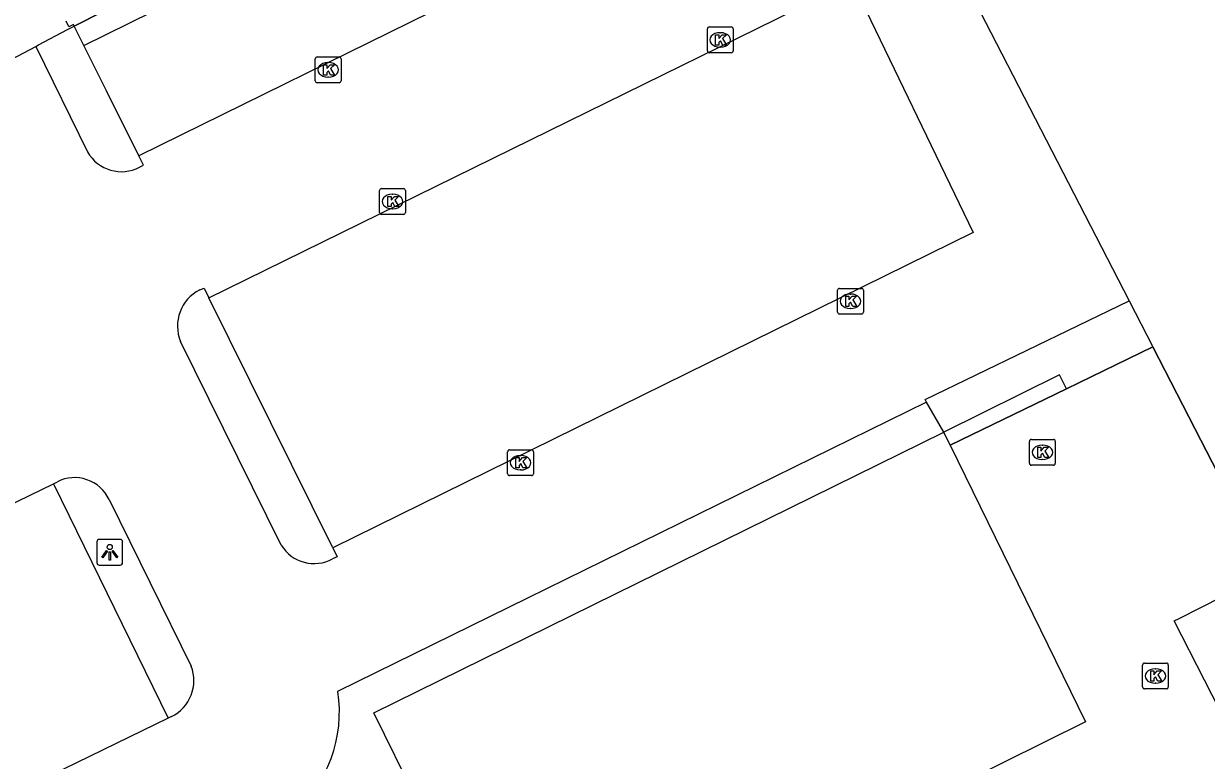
# Model space of a CAD drawing. Extents: x 158838 to 160074, y 386376 to 387776.
# Drawn here: x 159468.73 to 159514.58, y 387520.84 to 387549.42 of the extents above; entities that cross this region are included whole.
import ezdxf

# ---------------------------------------------------------------- set-up
doc = ezdxf.new("R2010")
doc.units = 0
for name, color, linetype in [('IMGEO_Hek', 7, 'Continuous'), ('IMGEO_Kolk', 7, 'Continuous'), ('IMGEO_Lichtpunt', 7, 'Continuous'), ('IMGEO_Pand', 7, 'Continuous'), ('IMGEO_Parkeervlak_open', 7, 'Continuous'), ('IMGEO_Rijbaan_lokaal_open', 7, 'Continuous'), ('IMGEO_Voetpad_open', 7, 'Continuous')]:
    doc.layers.add(name, color=color, linetype=linetype)

msp = doc.modelspace()

# ---------------------------------------------------------------- linework, layer by layer
at = {"layer": 'IMGEO_Hek'}
for points in [[(159470.687, 387549.323), (159498.782, 387563.555)], [(159501.512, 387558.248), (159511.586, 387538.67)], [(159469.304, 387548.597), (159470.425, 387549.191), (159470.687, 387549.323)], [(159464.597, 387546.111), (159464.846, 387546.238), (159469.193, 387548.538)], [(159469.193, 387548.538), (159469.304, 387548.597)], [(159511.586, 387538.67), (159512.508, 387536.878)], [(159509.16, 387535.255), (159512.508, 387536.878)], [(159512.508, 387536.878), (159516.454, 387529.21)], [(159504.651, 387533.07), (159509.16, 387535.255)]]:
    msp.add_lwpolyline(points, dxfattribs=at)
at = {"layer": 'IMGEO_Kolk'}
for p, q in [((159495.237, 387548.363), (159495.237, 387549.215)), ((159495.312, 387549.289), (159496.164, 387549.289)), ((159496.238, 387549.215), (159496.238, 387548.363)), ((159495.725, 387549.069), (159495.75, 387549.069)), ((159496.164, 387548.289), (159495.312, 387548.289)), ((159495.748, 387548.509), (159495.723, 387548.509)), ((159480.035, 387547.2), (159480.035, 387548.052)), ((159480.11, 387548.126), (159480.962, 387548.126)), ((159480.523, 387547.906), (159480.548, 387547.906)), ((159481.036, 387548.052), (159481.036, 387547.2)), ((159480.546, 387547.346), (159480.521, 387547.346)), ((159480.962, 387547.126), (159480.11, 387547.126)), ((159482.527, 387542.094), (159482.527, 387542.946)), ((159482.602, 387543.02), (159483.454, 387543.02)), ((159483.015, 387542.8), (159483.04, 387542.8)), ((159483.528, 387542.946), (159483.528, 387542.094)), ((159483.038, 387542.24), (159483.013, 387542.24)), ((159483.454, 387542.02), (159482.602, 387542.02)), ((159500.283, 387538.225), (159500.283, 387539.077)), ((159500.358, 387539.151), (159501.21, 387539.151)), ((159501.284, 387539.077), (159501.284, 387538.225)), ((159500.771, 387538.931), (159500.796, 387538.931)), ((159501.21, 387538.151), (159500.358, 387538.151)), ((159500.794, 387538.371), (159500.769, 387538.371)), ((159507.725, 387532.365), (159507.725, 387533.217)), ((159507.8, 387533.291), (159508.652, 387533.291)), ((159508.213, 387533.071), (159508.238, 387533.071)), ((159508.726, 387533.217), (159508.726, 387532.365)), ((159487.493, 387531.962), (159487.493, 387532.814)), ((159487.568, 387532.888), (159488.42, 387532.888)), ((159487.981, 387532.668), (159488.006, 387532.668)), ((159488.494, 387532.814), (159488.494, 387531.962)), ((159488.004, 387532.108), (159487.979, 387532.108)), ((159508.652, 387532.291), (159507.8, 387532.291)), ((159508.236, 387532.511), (159508.211, 387532.511)), ((159488.42, 387531.888), (159487.568, 387531.888)), ((159512.108, 387523.689), (159512.108, 387524.541)), ((159512.183, 387524.615), (159513.035, 387524.615)), ((159512.596, 387524.395), (159512.621, 387524.395)), ((159513.109, 387524.541), (159513.109, 387523.689)), ((159513.035, 387523.615), (159512.183, 387523.615)), ((159512.619, 387523.835), (159512.594, 387523.835))]:
    msp.add_line(p, q, dxfattribs=at)
for points in [[(159495.237, 387548.363), (159495.237, 387549.215)], [(159495.312, 387549.289), (159496.164, 387549.289)], [(159496.238, 387549.215), (159496.238, 387548.363)], [(159495.558, 387548.989), (159495.681, 387548.989), (159495.681, 387548.838), (159495.811, 387548.989), (159495.975, 387548.989), (159495.829, 387548.838), (159495.982, 387548.589), (159495.83, 387548.589), (159495.745, 387548.753), (159495.681, 387548.686), (159495.681, 387548.589), (159495.558, 387548.589), (159495.558, 387548.989)], [(159496.164, 387548.289), (159495.312, 387548.289)], [(159480.035, 387547.2), (159480.035, 387548.052)], [(159480.11, 387548.126), (159480.962, 387548.126)], [(159480.356, 387547.826), (159480.479, 387547.826), (159480.479, 387547.675), (159480.609, 387547.826), (159480.773, 387547.826), (159480.627, 387547.675), (159480.78, 387547.426), (159480.628, 387547.426), (159480.543, 387547.59), (159480.479, 387547.523), (159480.479, 387547.426), (159480.356, 387547.426), (159480.356, 387547.826)], [(159481.036, 387548.052), (159481.036, 387547.2)], [(159480.962, 387547.126), (159480.11, 387547.126)], [(159482.527, 387542.094), (159482.527, 387542.946)], [(159482.602, 387543.02), (159483.454, 387543.02)], [(159482.848, 387542.72), (159482.971, 387542.72), (159482.971, 387542.569), (159483.101, 387542.72), (159483.265, 387542.72), (159483.119, 387542.569), (159483.272, 387542.32), (159483.12, 387542.32), (159483.035, 387542.484), (159482.971, 387542.417), (159482.971, 387542.32), (159482.848, 387542.32), (159482.848, 387542.72)], [(159483.528, 387542.946), (159483.528, 387542.094)], [(159483.454, 387542.02), (159482.602, 387542.02)], [(159500.283, 387538.225), (159500.283, 387539.077)], [(159500.358, 387539.151), (159501.21, 387539.151)], [(159501.284, 387539.077), (159501.284, 387538.225)], [(159500.604, 387538.851), (159500.727, 387538.851), (159500.727, 387538.7), (159500.857, 387538.851), (159501.021, 387538.851), (159500.875, 387538.7), (159501.028, 387538.451), (159500.876, 387538.451), (159500.791, 387538.615), (159500.727, 387538.548), (159500.727, 387538.451), (159500.604, 387538.451), (159500.604, 387538.851)], [(159501.21, 387538.151), (159500.358, 387538.151)], [(159507.725, 387532.365), (159507.725, 387533.217)], [(159507.8, 387533.291), (159508.652, 387533.291)], [(159508.726, 387533.217), (159508.726, 387532.365)], [(159487.493, 387531.962), (159487.493, 387532.814)], [(159487.568, 387532.888), (159488.42, 387532.888)], [(159487.814, 387532.588), (159487.937, 387532.588), (159487.937, 387532.437), (159488.067, 387532.588), (159488.231, 387532.588), (159488.085, 387532.437), (159488.238, 387532.188), (159488.086, 387532.188), (159488.001, 387532.352), (159487.937, 387532.285), (159487.937, 387532.188), (159487.814, 387532.188), (159487.814, 387532.588)], [(159488.494, 387532.814), (159488.494, 387531.962)], [(159508.046, 387532.991), (159508.169, 387532.991), (159508.169, 387532.84), (159508.299, 387532.991), (159508.463, 387532.991), (159508.317, 387532.84), (159508.47, 387532.591), (159508.318, 387532.591), (159508.233, 387532.755), (159508.169, 387532.688), (159508.169, 387532.591), (159508.046, 387532.591), (159508.046, 387532.991)], [(159508.652, 387532.291), (159507.8, 387532.291)], [(159488.42, 387531.888), (159487.568, 387531.888)], [(159512.108, 387523.689), (159512.108, 387524.541)], [(159512.183, 387524.615), (159513.035, 387524.615)], [(159512.429, 387524.315), (159512.552, 387524.315), (159512.552, 387524.164), (159512.682, 387524.315), (159512.846, 387524.315), (159512.7, 387524.164), (159512.853, 387523.915), (159512.701, 387523.915), (159512.616, 387524.079), (159512.552, 387524.012), (159512.552, 387523.915), (159512.429, 387523.915), (159512.429, 387524.315)], [(159513.109, 387524.541), (159513.109, 387523.689)], [(159513.035, 387523.615), (159512.183, 387523.615)]]:
    msp.add_lwpolyline(points, dxfattribs=at)
for centre, start, end in [((159495.314, 387549.213), 91.552, 178.448), ((159495.314, 387549.213), 91.552, 178.448), ((159496.162, 387549.213), 1.552, 88.448), ((159496.162, 387549.213), 1.552, 88.448), ((159495.314, 387548.365), 181.552, 268.448), ((159495.314, 387548.365), 181.552, 268.448), ((159496.162, 387548.365), 271.552, 358.448), ((159496.162, 387548.365), 271.552, 358.448), ((159480.112, 387548.05), 91.552, 178.448), ((159480.112, 387548.05), 91.552, 178.448), ((159480.96, 387548.05), 1.552, 88.448), ((159480.96, 387548.05), 1.552, 88.448), ((159480.112, 387547.202), 181.552, 268.448), ((159480.112, 387547.202), 181.552, 268.448), ((159480.96, 387547.202), 271.552, 358.448), ((159480.96, 387547.202), 271.552, 358.448), ((159482.604, 387542.944), 91.552, 178.448), ((159482.604, 387542.944), 91.552, 178.448), ((159483.452, 387542.944), 1.552, 88.448), ((159483.452, 387542.944), 1.552, 88.448), ((159482.604, 387542.096), 181.552, 268.448), ((159482.604, 387542.096), 181.552, 268.448), ((159483.452, 387542.096), 271.552, 358.448), ((159483.452, 387542.096), 271.552, 358.448), ((159500.36, 387539.075), 91.552, 178.448), ((159500.36, 387539.075), 91.552, 178.448), ((159501.208, 387539.075), 1.552, 88.448), ((159501.208, 387539.075), 1.552, 88.448), ((159500.36, 387538.227), 181.552, 268.448), ((159500.36, 387538.227), 181.552, 268.448), ((159501.208, 387538.227), 271.552, 358.448), ((159501.208, 387538.227), 271.552, 358.448), ((159507.802, 387533.215), 91.552, 178.448), ((159507.802, 387533.215), 91.552, 178.448), ((159508.65, 387533.215), 1.552, 88.448), ((159508.65, 387533.215), 1.552, 88.448), ((159487.57, 387532.812), 91.552, 178.448), ((159487.57, 387532.812), 91.552, 178.448), ((159488.418, 387532.812), 1.552, 88.448), ((159488.418, 387532.812), 1.552, 88.448), ((159507.802, 387532.367), 181.552, 268.448), ((159507.802, 387532.367), 181.552, 268.448), ((159508.65, 387532.367), 271.552, 358.448), ((159508.65, 387532.367), 271.552, 358.448), ((159487.57, 387531.964), 181.552, 268.448), ((159487.57, 387531.964), 181.552, 268.448), ((159488.418, 387531.964), 271.552, 358.448), ((159488.418, 387531.964), 271.552, 358.448), ((159512.185, 387524.539), 91.552, 178.448), ((159512.185, 387524.539), 91.552, 178.448), ((159513.033, 387524.539), 1.552, 88.448), ((159513.033, 387524.539), 1.552, 88.448), ((159512.185, 387523.691), 181.552, 268.448), ((159512.185, 387523.691), 181.552, 268.448), ((159513.033, 387523.691), 271.552, 358.448), ((159513.033, 387523.691), 271.552, 358.448)]:
    msp.add_arc(centre, 0.0765, start, end, dxfattribs=at)
for centre, major_axis, ratio, start_param, end_param in [((159495.724, 387548.789), (-0.387, 0.002), 0.722429, 4.712389, 7.853982), ((159495.749, 387548.789), (-0.39, 0.002), 0.717154, 1.570796, 4.712389), ((159480.522, 387547.626), (-0.387, 0.002), 0.722429, 4.712389, 7.853982), ((159480.547, 387547.626), (-0.39, 0.002), 0.717154, 1.570796, 4.712389), ((159483.014, 387542.52), (-0.387, 0.002), 0.722429, 4.712389, 7.853982), ((159483.039, 387542.52), (-0.39, 0.002), 0.717154, 1.570796, 4.712389), ((159500.77, 387538.651), (-0.387, 0.002), 0.722429, 4.712389, 7.853982), ((159500.795, 387538.651), (-0.39, 0.002), 0.717154, 1.570796, 4.712389), ((159508.212, 387532.791), (-0.387, 0.002), 0.722429, 4.712389, 7.853982), ((159508.237, 387532.791), (-0.39, 0.002), 0.717154, 1.570796, 4.712389), ((159487.98, 387532.388), (-0.387, 0.002), 0.722429, 4.712389, 7.853982), ((159488.005, 387532.388), (-0.39, 0.002), 0.717154, 1.570796, 4.712389), ((159512.595, 387524.115), (-0.387, 0.002), 0.722429, 4.712389, 7.853982), ((159512.62, 387524.115), (-0.39, 0.002), 0.717154, 1.570796, 4.712389)]:
    msp.add_ellipse(centre, major_axis=major_axis, ratio=ratio, start_param=start_param, end_param=end_param, dxfattribs=at)
at = {"layer": 'IMGEO_Lichtpunt'}
for p, q in [((159472.468, 387529.415), (159471.66, 387529.415)), ((159472.468, 387529.415), (159471.66, 387529.415)), ((159471.566, 387529.32), (159471.566, 387528.513)), ((159471.566, 387529.32), (159471.566, 387528.513)), ((159472.562, 387528.513), (159472.562, 387529.32)), ((159472.562, 387528.513), (159472.562, 387529.32)), ((159471.66, 387528.419), (159472.468, 387528.419)), ((159471.66, 387528.419), (159472.468, 387528.419))]:
    msp.add_line(p, q, dxfattribs=at)
for points in [[(159471.94, 387528.984), (159471.979, 387528.956), (159471.791, 387528.694), (159471.753, 387528.721), (159471.94, 387528.984)], [(159472.042, 387528.936), (159472.089, 387528.936), (159472.089, 387528.614), (159472.042, 387528.614), (159472.042, 387528.936)], [(159472.152, 387528.956), (159472.19, 387528.983), (159472.377, 387528.721), (159472.338, 387528.693), (159472.152, 387528.956)]]:
    msp.add_lwpolyline(points, dxfattribs=at)
msp.add_circle((159472.065, 387529.118), 0.0994, dxfattribs=at)
for centre, start, end in [((159471.66, 387529.32), 90, 180), ((159471.66, 387529.32), 90, 180), ((159472.468, 387529.32), 0, 90), ((159472.468, 387529.32), 0, 90), ((159471.66, 387528.513), 180, 270), ((159471.66, 387528.513), 180, 270), ((159472.468, 387528.513), 270, 0), ((159472.468, 387528.513), 270, 360)]:
    msp.add_arc(centre, 0.0946, start, end, dxfattribs=at)
at = {"layer": 'IMGEO_Pand'}
for points in [[(159483.94, 387519.347), (159482.306, 387522.688), (159504.404, 387533.577)], [(159504.651, 387533.07), (159504.404, 387533.577)], [(159504.651, 387533.07), (159509.893, 387522.335), (159498.745, 387516.804)]]:
    msp.add_lwpolyline(points, dxfattribs=at)
at = {"layer": 'IMGEO_Parkeervlak_open'}
for points in [[(159501.512, 387558.248), (159473.192, 387544.297)], [(159501.512, 387558.248), (159511.586, 387538.67)], [(159475.907, 387538.787), (159500.848, 387551.053), (159505.547, 387541.32), (159480.711, 387529.084)], [(159436.88, 387515.519), (159469.878, 387531.575)], [(159474.335, 387522.48), (159441.37, 387506.416)]]:
    msp.add_lwpolyline(points, dxfattribs=at)
at = {"layer": 'IMGEO_Rijbaan_lokaal_open'}
msp.add_lwpolyline([(159524.228, 387505.034), (159515.693, 387521.653), (159513.333, 387526.249), (159513.533, 387526.35), (159516.052, 387527.628)], dxfattribs=at)
at = {"layer": 'IMGEO_Voetpad_open'}
for points in [[(159498.782, 387563.555), (159470.687, 387549.323)], [(159471.06, 387548.572), (159499.318, 387562.512)], [(159469.193, 387548.538), (159469.304, 387548.597), (159470.425, 387549.191), (159470.687, 387549.323)], [(159470.687, 387549.323), (159470.657, 387549.381), (159470.483, 387549.296), (159470.373, 387549.515)], [(159471.06, 387548.572), (159470.687, 387549.323)], [(159464.597, 387546.111), (159464.846, 387546.238), (159469.193, 387548.538)], [(159469.193, 387548.538), (159471.205, 387544.441)], [(159473.192, 387544.297), (159471.937, 387546.813), (159471.06, 387548.572)], [(159473.222, 387543.852), (159473.374, 387543.926), (159473.192, 387544.297)], [(159475.553, 387539.089), (159475.72, 387539.159), (159475.907, 387538.787)], [(159480.711, 387529.084), (159475.907, 387538.787)], [(159503.727, 387534.739), (159503.679, 387534.837), (159511.586, 387538.67)], [(159511.586, 387538.67), (159512.508, 387536.878)], [(159478.715, 387529.191), (159474.809, 387537.091)], [(159512.508, 387536.878), (159509.16, 387535.255)], [(159516.454, 387529.21), (159512.508, 387536.878)], [(159509.16, 387535.255), (159508.896, 387535.792), (159504.404, 387533.577)], [(159509.16, 387535.255), (159504.651, 387533.07)], [(159503.727, 387534.739), (159480.901, 387523.515)], [(159504.404, 387533.577), (159503.727, 387534.739)], [(159469.878, 387531.575), (159470.032, 387531.651)], [(159469.878, 387531.575), (159474.335, 387522.48)], [(159472.038, 387530.962), (159475.221, 387524.496)], [(159480.711, 387529.084), (159480.876, 387528.743), (159480.706, 387528.661)], [(159474.459, 387522.541), (159474.335, 387522.48)]]:
    msp.add_lwpolyline(points, dxfattribs=at)
for centre, radius, start, end in [((159472.517, 387545.187), 1.51, 209.6142, 297.8283), ((159476.255, 387537.69), 1.565, 116.6385, 202.5136), ((159470.699, 387530.327), 1.482, 25.3622, 116.7257), ((159479.987, 387529.965), 1.489, 211.3118, 298.8755), ((159473.773, 387523.934), 1.553, 296.2054, 21.2059), ((159475.885, 387522.692), 5.084, 309.6745, 9.3195)]:
    msp.add_arc(centre, radius, start, end, dxfattribs=at)

doc.saveas('drawing.dxf')
